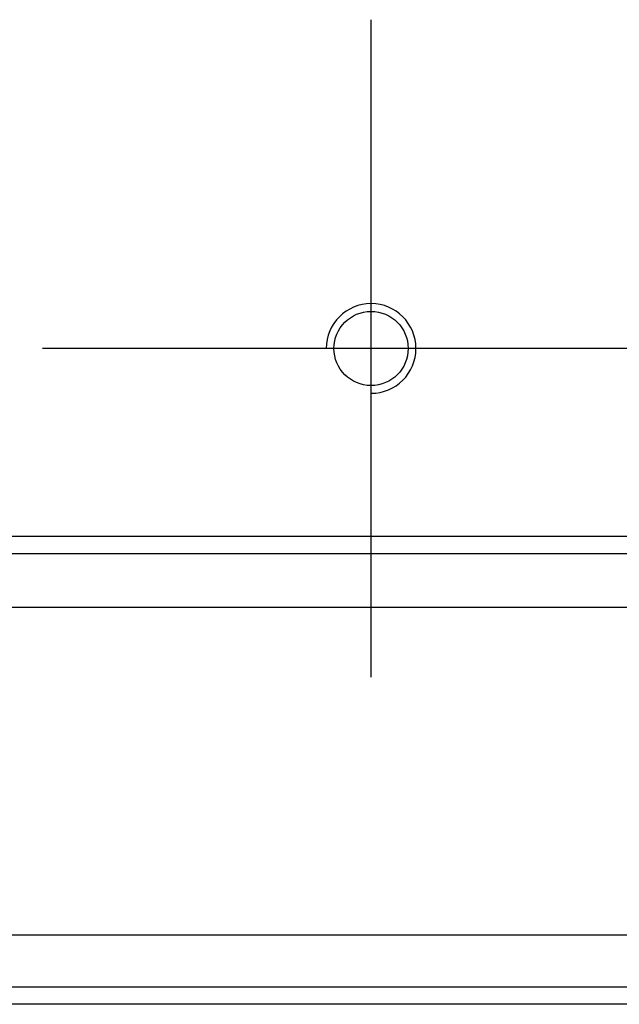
# Model space of a CAD drawing. Header units: millimetres. Extents: x 1805 to 4914, y -1594 to 860.
# Tile 445 of 656: x 3968 to 3985, y -909 to -881. Entities that reach past the tile are written whole.
import ezdxf
from ezdxf.lldxf.tags import DXFTag

# ---------------------------------------------------------------- set-up
doc = ezdxf.new("R2010")
doc.units = ezdxf.units.MM
doc.layers.get('0').update_dxf_attribs({"linetype": 'CONTINUOUS'})
tags = doc.linetypes.add('DASHED', pattern=[25.72, 12.86, -12.86]).pattern_tags.tags
tags[6:7] = [DXFTag(74, 4), DXFTag(75, 0), DXFTag(340, '0'), DXFTag(46, 0.0), DXFTag(50, 0.0), DXFTag(44, 0.0), DXFTag(45, 0.0)]
tags[4:5] = [DXFTag(74, 4), DXFTag(75, 0), DXFTag(340, '0'), DXFTag(46, 0.0), DXFTag(50, 0.0), DXFTag(44, 0.0), DXFTag(45, 0.0)]

msp = doc.modelspace()

# ---------------------------------------------------------------- linework, layer by layer
at = {"ltscale": 0.2}
for p, q in [((3978.141, -899.674), (3978.141, -880.624)), ((3987.666, -890.149), (3968.616, -890.149))]:
    msp.add_line(p, q, dxfattribs=at)
at = {"linetype": 'Continuous'}
for p, q in [((4598.141, -895.6), (3958.141, -895.6)), ((4598.141, -907.149), (3958.141, -907.149)), ((4598.141, -909.149), (3958.141, -909.149))]:
    msp.add_line(p, q, dxfattribs=at)
at = {"linetype": 'DASHED'}
for p, q in [((4598.141, -897.649), (3958.141, -897.649)), ((4598.141, -908.649), (3958.141, -908.649))]:
    msp.add_line(p, q, dxfattribs=at)
at = {"linetype": 'Continuous'}
msp.add_circle((3978.141, -890.149), 1.075, dxfattribs=at)
msp.add_arc((3978.141, -890.149), 1.3, 270, 180)
msp.add_open_spline([(4598.141, -896.1), (3958.141, -896.1)], degree=1, dxfattribs=at)

doc.saveas('drawing.dxf')
